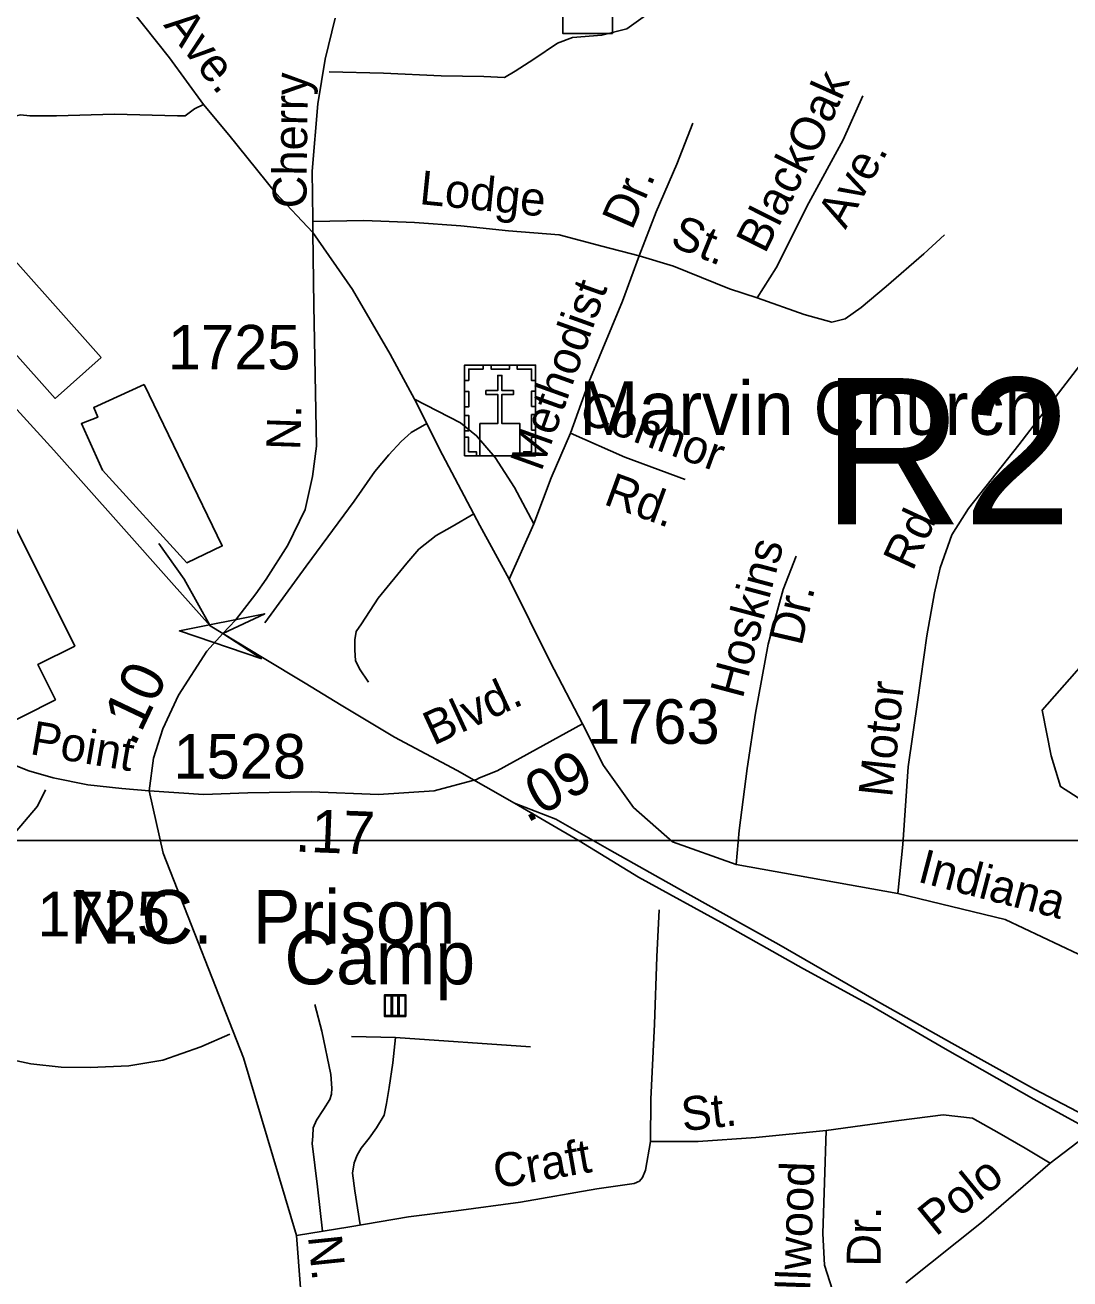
# Model space of a CAD drawing. Extents: x 1547597 to 1699558, y 810033 to 920809.
# Drawn here: x 1625941 to 1628871, y 873519 to 877036 of the extents above; entities that cross this region are included whole.
import ezdxf

# ---------------------------------------------------------------- set-up
doc = ezdxf.new("R2010")
doc.units = 0
for name, color, linetype in [('Exist Boundary Land Use Park Urban  Label', 7, 'Continuous'), ('Exist Civil Correctional or Penal Institution CELL', 7, 'Continuous'), ('Exist Cultural Church with Cemetery CELL', 7, 'Continuous'), ('Exist Cultural Church with Cemetery Label', 7, 'Continuous'), ('Exist Cultural Warehouse Building Footprint', 7, 'Continuous'), ('Exist Hydrographic Misc Water Feature', 7, 'Continuous'), ('Exist Railroad Mainline', 7, 'Continuous'), ('Exist Railroad Siding', 7, 'Continuous'), ('Exist Road Non-System Structure Non-Sys Other CELL', 7, 'Continuous'), ('Exist Road Non-System Type 51', 7, 'Continuous'), ('Exist Road Non-System Type 51 Label', 7, 'Continuous'), ('Exist Road Primary US Structure RailRoad Attributed CELL', 7, 'Continuous'), ('Exist Road Primary US Structure RailRoad Number Label', 7, 'Continuous'), ('Exist Road Secondary Mileage Hundredths English Label', 7, 'Continuous'), ('Exist Road Secondary Type 51 Attributed', 7, 'Continuous'), ('Exist Road Secondary Type 51 Label', 7, 'Continuous'), ('Exist Road Secondary Type 51 Number Label', 7, 'Continuous'), ('Exist Road Secondary Type 51 Undivided 4 Lane Attributed', 7, 'Continuous'), ('Exist Utilities Electrical Transmission Line', 7, 'Continuous'), ('Map Preparation Inset Cut Line', 7, 'Continuous')]:
    doc.layers.add(name, color=color, linetype=linetype)

msp = doc.modelspace()

# ---------------------------------------------------------------- linework, layer by layer
at = {"layer": 'Exist Civil Correctional or Penal Institution CELL'}
msp.add_lwpolyline([(1627008.5, 874255.7), (1627006.5, 874255.7), (1627006.5, 874313.7), (1626989.8, 874313.7), (1626989.8, 874257.7), (1626971.2, 874257.7), (1626971.2, 874313.7), (1626967.2, 874313.7), (1626967.2, 874257.7), (1626950.5, 874257.7), (1626950.5, 874313.7), (1626948.5, 874315.7), (1626948.5, 874255.7), (1627006.5, 874255.7), (1627006.5, 874257.7), (1626989.8, 874257.7), (1626985.8, 874257.7), (1626985.8, 874313.7), (1626950.5, 874313.7), (1626948.5, 874315.7), (1627008.5, 874315.7), (1627008.5, 874313.7)], close=True, dxfattribs=at)
at = {"layer": 'Exist Cultural Church with Cemetery CELL'}
for points in [[(1627173.2, 876039.4), (1627184.6, 876039.4), (1627184.6, 876071.6), (1627225.1, 876071.6), (1627225.1, 876082.7), (1627173.3, 876082.7)], [(1627173.3, 876082.7), (1627372.3, 876082.7), (1627372.3, 875828.1), (1627173.3, 875828.1)], [(1627247.3, 876082.7), (1627299.1, 876082.7), (1627299.1, 876071.3), (1627247.3, 876071.3)], [(1627372.4, 876039.3), (1627361.1, 876039.3), (1627361.1, 876071.5), (1627320.5, 876071.5), (1627320.5, 876082.6), (1627372.4, 876082.6)], [(1627216.3, 875828.1), (1627328.5, 875828.1), (1627328.5, 875918.7), (1627277.8, 875918.7), (1627277.7, 876000.2), (1627310.7, 876000.2), (1627310.7, 876011.2), (1627277.7, 876011.2), (1627277.8, 876053.4), (1627266.1, 876053.4), (1627266.1, 876011.2), (1627233, 876011.2), (1627233, 876000.2), (1627266.1, 876000.2), (1627266.1, 875918.7), (1627216.3, 875918.7)], [(1627173.2, 875965.2), (1627173.2, 876008.5), (1627184.6, 876008.5), (1627184.6, 875965.2)], [(1627361, 875966.2), (1627361, 876009.6), (1627372.4, 876009.6), (1627372.4, 875966.2)], [(1627173.2, 875898), (1627173.2, 875941.3), (1627184.6, 875941.3), (1627184.6, 875898)], [(1627361, 875900.3), (1627361, 875943.6), (1627372.3, 875943.6), (1627372.3, 875900.3)], [(1627206.3, 875828.1), (1627206.3, 875839.6), (1627184.3, 875839.6), (1627184.3, 875880), (1627173.2, 875880), (1627173.2, 875828.1)], [(1627339.2, 875828.1), (1627339.2, 875839.5), (1627361.2, 875839.5), (1627361.2, 875880), (1627372.3, 875880), (1627372.3, 875828.1)]]:
    msp.add_lwpolyline(points, close=True, dxfattribs=at)
at = {"layer": 'Exist Cultural Warehouse Building Footprint'}
for points in [[(1626154.1, 876103.9), (1625564.9, 876764.9), (1625435.9, 876649.9), (1626025, 875988.9)], [(1626274.5, 876028), (1626133.3, 875963.9), (1626144.1, 875936.3), (1626098.3, 875918.4), (1626157.9, 875787.4), (1626394.1, 875528), (1626493.5, 875575.3)], [(1625497, 875626), (1625830.3, 875792.8), (1626079.8, 875294.2), (1625976.2, 875242.3), (1626025.6, 875143.6), (1625841.3, 875051.4), (1625795.9, 875142.2), (1625750.5, 875119.5)]]:
    msp.add_lwpolyline(points, close=True, dxfattribs=at)
at = {"layer": 'Exist Hydrographic Misc Water Feature'}
msp.add_lwpolyline([(1627919.8, 875292), (1627919.9, 875300)], dxfattribs=at)
at = {"layer": 'Exist Railroad Mainline'}
for points in [[(1626459.4, 875351.1), (1626350.8, 875472.4), (1626202.7, 875639.9), (1626021.2, 875843.9), (1625831.5, 876051.8), (1625635.9, 876253.9), (1625485.8, 876423.7), (1625355.6, 876571), (1625250.7, 876678.2), (1625171.6, 876757.1), (1625089.7, 876827.9), (1625010.6, 876901.3), (1624919.9, 876961.8), (1624806.3, 877029.4), (1624698.4, 877074.1)], [(1627313.4, 874853.7), (1627152.6, 874945.6), (1626977, 875039), (1626826.9, 875128.9), (1626726.1, 875190.2), (1626606.1, 875262.7), (1626459.4, 875351.1)], [(1629216.5, 873770.8), (1629011.9, 873891), (1628769.6, 874023.6), (1628521.3, 874164.3), (1628310.7, 874286.7), (1628123.8, 874388.7), (1627903.4, 874513.3), (1627661, 874645.9), (1627494.2, 874747.7), (1627313.4, 874853.7)]]:
    msp.add_lwpolyline(points, dxfattribs=at)
at = {"layer": 'Exist Railroad Siding'}
for points in [[(1626316, 875582.5), (1626386.8, 875481.8), (1626459.4, 875351.1)], [(1630650, 872167.3), (1630620.8, 872229.6), (1630548.2, 872346.3), (1630390.2, 872538), (1630213, 872772), (1630090.9, 872935.3), (1629952.9, 873118.8), (1629801, 873306.4), (1629700.4, 873425.6), (1629605.6, 873528.5), (1629526.3, 873595.4), (1629447.2, 873660.8), (1629312.3, 873745.6), (1629163.1, 873829.3), (1628930.8, 873967.9), (1628771.8, 874051.6), (1628539.4, 874180.2), (1628322.2, 874303.2), (1628054.8, 874457.6), (1627790.4, 874604.4), (1627579.9, 874722.8), (1627429, 874808.5), (1627313.4, 874853.7)]]:
    msp.add_lwpolyline(points, dxfattribs=at)
at = {"layer": 'Exist Road Non-System Structure Non-Sys Other CELL'}
msp.add_lwpolyline([(1627448.6, 877152.2), (1627587.6, 877152.2), (1627587.6, 877013.2), (1627448.6, 877013.2)], close=True, dxfattribs=at)
at = {"layer": 'Exist Road Non-System Type 51'}
for p, q in [((1627032.6, 875986.9), (1626964.6, 876113.5)), ((1627367.2, 875637), (1627298.3, 875482.2))]:
    msp.add_line(p, q, dxfattribs=at)
for points in [[(1626440.7, 876813.3), (1626345.8, 876944.3), (1626195.8, 877133.1)], [(1629689.9, 877103.7), (1629607, 876987.6), (1629479, 876809.7), (1629370, 876660.4), (1629190.8, 876423.9), (1629061, 876263.4), (1628900.3, 876084.7), (1628727.1, 875859), (1628586.7, 875680.2), (1628539.7, 875606.5), (1628506.7, 875514), (1628491.1, 875443.4), (1628469.1, 875322.7), (1628444.1, 875143.9), (1628416.9, 874955.3), (1628402.5, 874737.5), (1628388.6, 874600.2)], [(1627680.7, 877063.1), (1627628.3, 877025.5), (1627558.1, 877008.4), (1627476.1, 877001.4), (1627434, 876985.9), (1627367.6, 876940.6), (1627315.1, 876907.2), (1627284.9, 876889.6), (1627227.2, 876892.2), (1627107.1, 876893.6), (1626945.4, 876901.5), (1626793.6, 876905.2)], [(1628289.9, 876838.2), (1628234.5, 876714.9), (1628138.7, 876537.9), (1628046.7, 876355.1), (1627993.8, 876271.7)], [(1626440.7, 876813.3), (1626416, 876801.5), (1626389.4, 876782.1), (1626367.6, 876782.1), (1626191, 876786.9), (1626028.9, 876782.1), (1625953.9, 876782.1), (1625927.3, 876784.5), (1625891, 876774.8), (1625866.8, 876762.7), (1625845, 876748.2), (1625784.5, 876690.1)], [(1626747.2, 876454.1), (1626643.8, 876565.1), (1626511.6, 876728.4), (1626440.7, 876813.3)], [(1627813.2, 876761.6), (1627768.1, 876646.1), (1627710.5, 876512.8), (1627663.2, 876389.5)], [(1627663.2, 876389.5), (1627557.7, 876416.6), (1627438.1, 876447.9), (1627296.2, 876459.5), (1627162.4, 876473.1), (1627032.7, 876482.5), (1626890.8, 876488.2), (1626747.3, 876485.1)], [(1626964.6, 876113.5), (1626858.6, 876294.5), (1626747.2, 876454.1)], [(1628519.3, 876447.7), (1628460.7, 876394.3), (1628355.8, 876303.5), (1628285.2, 876244.3), (1628240.9, 876212.8), (1628202.9, 876203.4), (1628125.1, 876224.2), (1627993.8, 876271.7)], [(1627663.2, 876389.5), (1627615.8, 876261.9), (1627521.3, 876035.1), (1627469.8, 875891.7)], [(1627993.8, 876271.7), (1627916.1, 876296.5), (1627758.9, 876360.3), (1627663.2, 876389.5)], [(1627298.3, 875482.2), (1627215.7, 875633), (1627111.6, 875830.6), (1627032.6, 875986.9)], [(1627032.6, 875986.9), (1627161.9, 875920.4), (1627206.7, 875884.5), (1627258.8, 875823.4), (1627312.7, 875739), (1627367.2, 875637)], [(1627066.9, 875919.1), (1627023.7, 875893.5), (1626994.9, 875868.3), (1626960.8, 875830.6), (1626921.3, 875783.9), (1626863.9, 875701.3), (1626729.3, 875518.1), (1626612.6, 875360)], [(1627469.8, 875891.7), (1627416.4, 875766.5), (1627367.2, 875637)], [(1627469.8, 875891.7), (1627622.9, 875823.9), (1627792.1, 875762.1)], [(1627198.8, 875665.2), (1627138.5, 875629.4), (1627093.7, 875604.3), (1627045.2, 875566.6), (1627011.1, 875527.1), (1626930.3, 875428.3), (1626883.6, 875356.4), (1626869.3, 875334.9), (1626865.7, 875311.5), (1626865.7, 875282.8), (1626867.5, 875254.1), (1626878.3, 875230.7), (1626903.4, 875193)], [(1628103.5, 875546.6), (1628066.6, 875453.1), (1628024.9, 875299.7), (1627988.7, 875106.1), (1627965.2, 874950.5), (1627943.2, 874776.6), (1627934.4, 874682)], [(1627503.5, 875075.9), (1627413.2, 875250.5), (1627298.3, 875482.2)], [(1625997.6, 874890.8), (1625975.1, 874845.2), (1625912.4, 874771.8), (1625845.5, 874682.7), (1625718, 874554.1), (1625637.4, 874487.1)], [(1625086.8, 874754.8), (1625208.4, 874649.3), (1625404.5, 874491), (1625582.7, 874337.1), (1625729.4, 874229.4), (1625792.9, 874180.7), (1625834.6, 874159.1), (1625891.4, 874136.4), (1625956.7, 874122.1), (1626042, 874113.6), (1626122.9, 874112.2), (1626231.4, 874116.7), (1626327, 874133.2), (1626433.1, 874170.5), (1626515.1, 874206.1)], [(1627719.3, 874554.2), (1627712.5, 874422.4), (1627705.8, 874233.3), (1627695.7, 874023.8), (1627694.6, 873904.6)], [(1626774.6, 873653.1), (1626760.7, 873777.5), (1626745.8, 873898.6), (1626747.3, 873919.5), (1626748.8, 873943.4), (1626757.7, 873964.3), (1626777.2, 873994.2), (1626795.1, 874022.6), (1626799.6, 874037.5), (1626801.1, 874054), (1626798.1, 874092.8), (1626772.7, 874213.9), (1626753.3, 874288.6)], [(1626979.5, 874196.2), (1626855.6, 874199.4)], [(1626880.4, 873670.5), (1626865.3, 873766.3), (1626858.9, 873816.2), (1626863.7, 873845.2), (1626871.7, 873866.1), (1626883, 873885.5), (1626905.5, 873914.4), (1626926.4, 873943.4), (1626947.4, 873978.8), (1626953.8, 874011), (1626961.8, 874056.1), (1626971.5, 874125.4), (1626979.5, 874196.2)], [(1626979.5, 874196.2), (1627357.7, 874170.4)], [(1628815.8, 873843.6), (1628909.6, 873916.3), (1629136.8, 874081.2), (1629288.3, 874182.8)], [(1628815.8, 873843.6), (1628745.4, 873885.8), (1628672.7, 873928.1), (1628597.6, 873970.3), (1628515.5, 873979.7), (1628391.2, 873963.3), (1628187.2, 873935.1)], [(1628187.2, 873935.1), (1627990.2, 873916.3), (1627828.3, 873904.6), (1627694.6, 873904.6)], [(1628187.2, 873935.1), (1628182.5, 873789.6), (1628177.8, 873646.5), (1628182.5, 873557.3), (1628212.5, 873464), (1628253.6, 873385.5)], [(1627694.6, 873904.6), (1627680.7, 873824), (1627672.5, 873804.1), (1627663.5, 873793.3), (1627648.3, 873786.4), (1627544.2, 873771.5), (1627329.9, 873734.1), (1627149.9, 873710.1), (1627015.7, 873693.6)], [(1628410.7, 873507.8), (1628622.5, 873677.2), (1628815.8, 873843.6)], [(1627015.7, 873693.6), (1626851.4, 873665.5), (1626701.3, 873641.2)]]:
    msp.add_lwpolyline(points, dxfattribs=at)
at = {"layer": 'Exist Road Primary US Structure RailRoad Attributed CELL'}
msp.add_lwpolyline([(1626604.3, 875258.9), (1626373.4, 875337), (1626612.5, 875384.9), (1626495, 875329.2)], close=True, dxfattribs=at)
at = {"layer": 'Exist Road Secondary Type 51 Attributed'}
for points in [[(1626495, 875329.2), (1626530.6, 875366.6), (1626587.3, 875441.3), (1626616.3, 875482.3), (1626677.8, 875577.7), (1626726.1, 875677.9), (1626746.6, 875769.7), (1626757.5, 875855.4), (1626754.1, 876053.9), (1626750.1, 876249.5), (1626747.2, 876454.1), (1626747.2, 876491.8), (1626745.8, 876626.6), (1626761.7, 876815.1), (1626782, 876941.2), (1626810, 877056.1)], [(1626288.1, 874888), (1626301, 874979.9), (1626326.4, 875062.3), (1626371.2, 875156.8), (1626449.9, 875280.3), (1626495, 875329.2)], [(1629933.8, 873484.5), (1629849.7, 873640.3), (1629768.2, 873772.8), (1629690.2, 873882.6), (1629566, 873986.9), (1629288.3, 874182.8), (1629067.8, 874320.6), (1628895.3, 874430.1), (1628689.1, 874527), (1628388.6, 874600.2), (1627934.4, 874682), (1627756.6, 874745), (1627647.2, 874841.9), (1627563, 874959.8), (1627503.5, 875075.9)]]:
    msp.add_lwpolyline(points, dxfattribs=at)
at = {"layer": 'Exist Road Secondary Type 51 Undivided 4 Lane Attributed'}
for points in [[(1627503.5, 875075.9), (1627264.5, 874944.1), (1627215, 874924.6), (1627206.6, 874920.4)], [(1626288.1, 874888), (1626212, 874895.3), (1626116.9, 874905.1), (1626019.3, 874924.6), (1625951, 874944.1), (1625858.3, 874980.7)], [(1627206.6, 874920.4), (1627087.7, 874888), (1626931.6, 874878.2), (1626743.8, 874885.6), (1626565.7, 874883.1), (1626441.3, 874878.2), (1626288.1, 874888)], [(1626761.9, 870087.1), (1626781.6, 870325.8), (1626774.9, 870523.2), (1626779.4, 870695.8), (1626790.6, 870958.6), (1626806.3, 871187.4), (1626806.3, 871452), (1626804, 871604.4), (1626795.1, 871761.4), (1626797.3, 871887), (1626768.4, 872130.9), (1626762.9, 872350.9), (1626758.5, 872488.9), (1626744.5, 872668.9), (1626744.1, 872813), (1626734.4, 873016.9), (1626724.1, 873347.1), (1626701.3, 873641.2), (1626553, 874139.1), (1626327.8, 874713.3), (1626288.1, 874888)]]:
    msp.add_lwpolyline(points, dxfattribs=at)
at = {"layer": 'Exist Utilities Electrical Transmission Line'}
msp.add_lwpolyline([(1630449.5, 877910.6), (1630614.8, 877684.9), (1630681.6, 877586.1), (1630648.8, 877516.5), (1630515, 877332.1), (1630330, 877074.3), (1630007.4, 876628), (1629729.3, 876257.4), (1629547, 876031.6), (1629277.4, 875702.7), (1628904.4, 875241.2), (1628793.2, 875114.4), (1628817.8, 874986.2), (1628844.6, 874900), (1629086.8, 874745.2), (1629370.6, 874568.1), (1629537.2, 874456.3), (1629421.5, 874283.5), (1629340.3, 874170.5)], dxfattribs=at)
at = {"layer": 'Map Preparation Inset Cut Line'}
for points in [[(1633724, 874749.3), (1571208, 874749.3), (1571208, 917817.4), (1633724, 917817.4)], [(1633724, 874749.3), (1571208, 874749.3), (1571208, 831307.2), (1633724, 831307.2)]]:
    msp.add_lwpolyline(points, close=True, dxfattribs=at)

# ---------------------------------------------------------------- texts
at = {"layer": 'Exist Boundary Land Use Park Urban  Label'}
for s, p in [('N.C.  Prison', (1626066.2, 874460)), ('Camp', (1626667.8, 874345.5))]:
    msp.add_text(s, height=150, dxfattribs=at).set_placement(p)
at = {"layer": 'Exist Cultural Church with Cemetery Label'}
msp.add_text('Marvin Church', height=150, dxfattribs=at).set_placement((1627494, 875886.9))
at = {"layer": 'Exist Road Non-System Type 51 Label'}
for s, rotation, p in [('Ave.', 308.4433, (1626326.9, 877035.9)), ('Oak', 65.8377, (1628159.2, 876667.3)), ('Black', 63.2994, (1628015.7, 876392.3)), ('Ave.', 61.5586, (1628241.5, 876461.1)), ('Lodge', 354.2286, (1627044.3, 876534.5)), ('Dr.', 66.654, (1627642.6, 876458.6)), ('St.', 337.9005, (1627745.7, 876418.8)), ('Methodist', 70.235, (1627388.2, 875781.5)), ('Connor', 339.919, (1627489.2, 875925.2)), ('Rd.', 339.919, (1627559.9, 875693.4)), ('Rd.', 65.0738, (1628429.5, 875501.9)), ('Hoskins', 75.0945, (1627952.6, 875144.2)), ('Dr.', 76.9319, (1628118, 875292.4)), ('Motor', 83.9631, (1628372, 874867.9)), ('St.', 6.322, (1627785.9, 873933.2)), ('Craft', 9.9196, (1627262.3, 873772.2)), ('Dellwood', 87.997, (1628136.3, 873324.7)), ('Polo', 39.2627, (1628494.7, 873636.3)), ('Dr.', 89.3511, (1628339.7, 873553))]:
    msp.add_text(s, height=95, rotation=rotation, dxfattribs=at).set_placement(p)
at = {"layer": 'Exist Road Primary US Structure RailRoad Number Label'}
msp.add_text('R298', height=410.1, dxfattribs=at).set_placement((1628175.1, 875636))
at = {"layer": 'Exist Road Secondary Mileage Hundredths English Label'}
for s, rotation, p in [('.10', 64.6357, (1626246.5, 875008.7)), ('.09', 28.8722, (1627347.5, 874796.7)), ('.17', 357.7675, (1626696.2, 874718.1))]:
    msp.add_text(s, height=120, rotation=rotation, dxfattribs=at).set_placement(p)
at = {"layer": 'Exist Road Secondary Type 51 Label'}
for s, rotation, p in [('Cherry', 89.382, (1626729.5, 876521.9)), ('N.', 88.1482, (1626711.8, 875843)), ('Blvd.', 24.7961, (1627086, 875014.3)), ('Point', 350.3055, (1625951.4, 874991.8)), ('Indiana', 345.307, (1628440.3, 874634.1)), ('N.', 275.9284, (1626733.8, 873638.2))]:
    msp.add_text(s, height=95, rotation=rotation, dxfattribs=at).set_placement(p)
at = {"layer": 'Exist Road Secondary Type 51 Number Label'}
for s, p in [('1725', (1626341.1, 876070.3)), ('1763', (1627516.6, 875020.2)), ('1528', (1626356.6, 874922.7)), ('1725', (1625975, 874480.1))]:
    msp.add_text(s, height=125, dxfattribs=at).set_placement(p)

doc.saveas('drawing.dxf')
